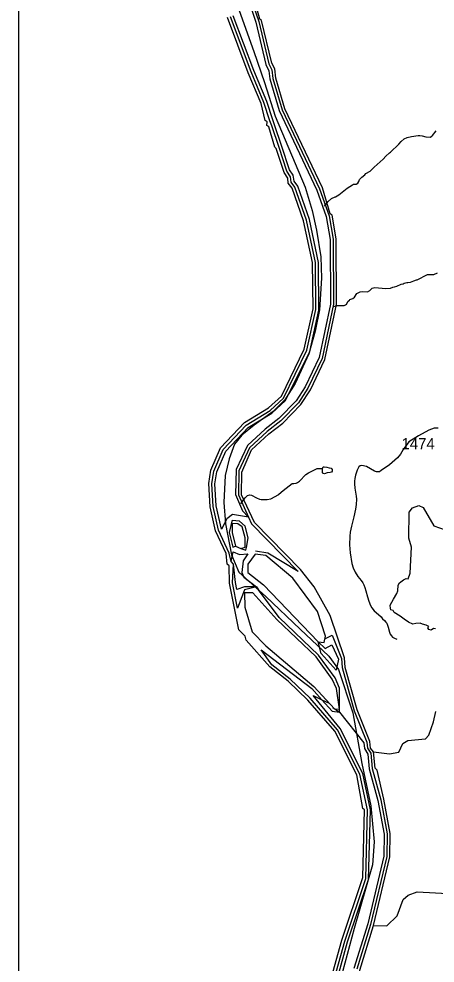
# Model space of a CAD drawing. Extents: x 1551653 to 1702041, y 811336 to 920032.
# Drawn here: x 1571208 to 1576698, y 881998 to 894462 of the extents above; entities that cross this region are included whole.
import ezdxf

# ---------------------------------------------------------------- set-up
doc = ezdxf.new("R2010")
doc.units = 0
for name, color, linetype in [('Old_Level_32', 7, 'Continuous'), ('Old_Level_35', 7, 'Continuous'), ('Old_Level_52', 7, 'Continuous'), ('Old_Level_59', 7, 'Continuous'), ('Old_Level_60', 7, 'Continuous'), ('Old_Level_61', 7, 'Continuous'), ('Old_Level_62', 7, 'Continuous'), ('Old_Level_63', 7, 'Continuous'), ('Old_Level_8', 7, 'Continuous')]:
    doc.layers.add(name, color=color, linetype=linetype)

msp = doc.modelspace()

# ---------------------------------------------------------------- linework, layer by layer
at = {"layer": 'Old_Level_32'}
msp.add_lwpolyline([(1576737.223, 889061.043), (1576686.498, 889057.77), (1576616.137, 889034.863), (1576476.643, 888956.73), (1576351.876, 888878.597)], dxfattribs=at)
at = {"layer": 'Old_Level_35'}
for points in [[(1576351.876, 888878.597), (1576278.652, 888778.374), (1576242.653, 888714.558), (1576202.565, 888667.925), (1576095.388, 888577.11), (1575987.981, 888501.634), (1575962.439, 888485.069), (1575925.622, 888483.433), (1575896.987, 888491.614), (1575845.444, 888521.067), (1575791.447, 888552.157), (1575730.495, 888568.111)], [(1575730.495, 888568.111), (1575708.175, 888561.202), (1575692.755, 888549.34), (1575680.892, 888531.546), (1575667.844, 888504.857), (1575648.271, 888440.8), (1575637.595, 888395.724), (1575635.52, 888360.433), (1575636.706, 888323.067), (1575640.265, 888268.501), (1575655.981, 888162.63), (1575658.947, 888119.927), (1575658.057, 888052.608), (1575649.161, 887990.332), (1575627.512, 887886.834), (1575594.002, 887764.949), (1575577.098, 887688.141), (1575573.539, 887635.354), (1575569.091, 887519.401), (1575576.505, 887412.344), (1575598.153, 887272.667), (1575617.726, 887216.914), (1575643.823, 887157.01), (1575678.817, 887101.257), (1575723.3, 887047.877), (1575745.542, 887016.146), (1575758.59, 886990.642), (1575770.452, 886956.835), (1575785.28, 886910.572), (1575806.928, 886833.764), (1575821.46, 886777.715), (1575843.998, 886720.183), (1575861.198, 886687.562), (1575893.82, 886649.603), (1575952.834, 886598.892), (1575984.566, 886568.346), (1576002.359, 886542.843), (1576029.049, 886520.304), (1576049.808, 886500.732), (1576059.891, 886484.718), (1576079.76, 886434.6), (1576095.181, 886365.798), (1576104.671, 886339.702), (1576123.65, 886319.536), (1576137.885, 886301.742), (1576160.423, 886286.322), (1576192.451, 886274.459)]]:
    msp.add_lwpolyline(points, dxfattribs=at)
at = {"layer": 'Old_Level_52'}
msp.add_lwpolyline([(1574114.677, 894570.386), (1574306.145, 894030.68), (1574446.375, 893620.503), (1574586.605, 893177.944), (1574983.024, 892238.857), (1575077.41, 891931.223), (1575131.345, 891672.164), (1575190.673, 891321.355), (1575201.46, 891040.708), (1575171.795, 890619.737), (1575117.861, 890339.09), (1575031.565, 890042.252), (1574853.581, 889648.266), (1574716.047, 889432.383), (1574559.637, 889281.265), (1574311.537, 889097.765), (1574149.733, 888968.236), (1574052.65, 888849.5), (1573982.536, 888655.206), (1573928.601, 888433.927), (1573909.724, 888077.721), (1573931.298, 887797.073), (1574012.199, 887386.897), (1574109.282, 887160.221), (1574465.251, 886836.397), (1574918.302, 886404.632), (1575295.845, 886048.425), (1575425.289, 885875.72), (1575614.06, 885303.631), (1575732.717, 884634.396), (1575851.373, 884073.101), (1575894.521, 883598.159), (1575872.947, 883295.924), (1575630.24, 882453.982), (1575414.501, 881655.217)], dxfattribs=at)
at = {"layer": 'Old_Level_59'}
for points in [[(1576703.714, 886412.061), (1576678.21, 886415.027), (1576647.368, 886394.861), (1576616.526, 886400.792), (1576601.105, 886423.33), (1576614.747, 886440.531), (1576581.532, 886460.696), (1576532.304, 886470.779), (1576502.649, 886487.387), (1576443.337, 886480.269), (1576403.006, 886471.965), (1576344.881, 886498.063), (1576289.128, 886536.022), (1576236.935, 886577.539), (1576159.83, 886626.175), (1576143.223, 886651.086), (1576114.753, 886662.947), (1576107.637, 886678.368), (1576102.892, 886723.445), (1576147.375, 886801.143), (1576191.484, 886875.38), (1576205.5, 886912.648), (1576212.617, 886985.007), (1576226.258, 887016.443), (1576280.825, 887055.588), (1576317.598, 887073.381), (1576344.453, 887072.537), (1576370.494, 887147.484), (1576384.438, 887488.588), (1576352.45, 887607.518), (1576357.474, 887948.725), (1576400.432, 888007.062), (1576484.503, 888038.128), (1576542.431, 888014.034), (1576680.431, 887768.279), (1576829.503, 887715.991)], [(1575886.469, 884787.129), (1576094.494, 884759.857), (1576220.499, 884783.643), (1576271.454, 884897.447), (1576338.506, 884938.765), (1576572.471, 884960.398), (1576615.429, 885008.688), (1576676.432, 885184.725), (1576708.625, 885319.24)], [(1575886.469, 882495.672), (1576061.481, 882492.186), (1576197.43, 882624.035), (1576275.453, 882839.135), (1576342.505, 882896.754), (1576460.512, 882937.047), (1576943.512, 882914.184)]]:
    msp.add_lwpolyline(points, dxfattribs=at)
at = {"layer": 'Old_Level_60'}
for points in [[(1575886.469, 884787.129), (1575845.459, 884837.265), (1575838.487, 884922.771), (1575669.421, 885339.745), (1575510.506, 885901.075), (1575504.457, 886025.952), (1575312.426, 886587.897), (1575101.427, 886966.423), (1574920.469, 887193.313), (1574313.412, 887812.98), (1574143.424, 888180.844), (1574147.422, 888479.502), (1574276.4, 888772.317), (1574505.443, 888984.34), (1574690.4, 889125.109), (1574927.44, 889369.736), (1575055.495, 889567.406), (1575244.451, 889967.36), (1575396.497, 890689.759), (1575392.498, 891556.514), (1575338.467, 891872.807), (1575314.476, 891889.621), (1575210.412, 892233.186), (1574717.467, 893274.03), (1574597.409, 893676.957), (1574583.465, 893802.039), (1574542.455, 893878.319), (1574409.479, 894439.136), (1574384.462, 894456.053), (1574305.415, 894749.79)], [(1573802.422, 887701.945), (1573732.397, 888021.723), (1573711.482, 888327.456), (1573739.471, 888504.211), (1573868.449, 888800.306), (1574182.486, 889132.08), (1574501.445, 889325.855), (1574670.408, 889483.232), (1574971.424, 890104.232), (1575087.484, 890633.677), (1575079.486, 891244.425), (1574962.402, 891795.092), (1574810.458, 892224.984), (1574761.451, 892291.523), (1574754.479, 892357.345), (1574705.471, 892433.829), (1574601.408, 892751.147), (1574584.491, 892767.859), (1574505.443, 893035.349), (1574480.427, 893052.369), (1574481.452, 893104.862), (1574456.436, 893121.779), (1574401.482, 893346.106), (1574232.416, 893750.058), (1573959.492, 894477.788)], [(1574021.418, 887799.242), (1574019.47, 887681.132), (1574066.427, 887499.558), (1574133.479, 887471.979), (1574191.406, 887487.153), (1574193.456, 887611.927), (1574153.471, 887757.104), (1574096.467, 887797.704), (1574021.418, 887799.242)], [(1574109.488, 886395.66), (1573984.406, 887015.328), (1573979.485, 887242.013), (1573954.468, 887265.491), (1573940.422, 887406.977), (1573802.422, 887701.945)], [(1574465.458, 887376.527), (1574323.459, 887395.905), (1574229.443, 887263.236), (1574228.418, 887154.866), (1574434.495, 886993.08), (1575157.406, 886239.821), (1575232.455, 886231.721), (1575250.5, 886313.435), (1575146.436, 886640.493), (1574819.48, 887080.534), (1574465.458, 887376.527)], [(1574283.474, 886369.209), (1574464.433, 886184.867), (1575098.454, 885650.091), (1575369.43, 885352.458), (1575436.482, 885351.023), (1575398.445, 885620.974), (1575341.441, 885746.876), (1575129.417, 886040.1), (1574611.455, 886533.25), (1574291.471, 886887.683), (1574182.486, 886886.658), (1574188.433, 886696.062), (1574283.474, 886369.209)], [(1573909.459, 878921.409), (1574014.446, 879303.319), (1574244.412, 879623.713), (1574557.424, 879919.398), (1574837.423, 880284.596), (1575095.481, 880804.71), (1575141.412, 881128.693), (1575467.445, 882300.668), (1575745.496, 883128.873), (1575767.436, 884021.362), (1575742.42, 884038.279), (1575665.423, 884483.037), (1575373.429, 885060.156), (1575020.431, 885467.8), (1574757.452, 885719.399), (1574518.464, 885908.047), (1574207.4, 886262.377), (1574191.406, 886311.897), (1574109.488, 886395.66)], [(1575886.469, 882495.672), (1576099.416, 883400.772), (1576104.439, 883709.273), (1576019.445, 884160.695), (1575933.426, 884543.322), (1575908.512, 884569.979), (1575886.469, 884787.129)], [(1574435.623, 875759.609), (1574407.428, 875937.081), (1574174.489, 876516.251), (1574135.427, 876691.058), (1574148.448, 877009.299), (1574226.47, 877250.543), (1574233.442, 877683.818), (1574210.476, 877841.81), (1574220.421, 878517.867), (1574343.452, 879014.298), (1574624.476, 879396.003), (1574938.411, 879757.407), (1575280.438, 880360.978), (1575347.49, 880550.343), (1575410.441, 880716.23), (1575703.46, 881905.225), (1575886.469, 882495.672)]]:
    msp.add_lwpolyline(points, dxfattribs=at)
at = {"layer": 'Old_Level_61'}
for points in [[(1574230.981, 894720.16), (1574332.482, 894417.195), (1574464.638, 893859.864), (1574505.648, 893777.74), (1574517.951, 893668.14), (1574640.778, 893251.167), (1575136.388, 892202.633), (1575260.753, 891852.506), (1575312.528, 891549.542), (1575316.424, 890697.858), (1575168.069, 889992.992), (1574985.47, 889606.366), (1574864.592, 889419.769), (1574637.189, 889185.086), (1574456.948, 889048.009), (1574222.061, 888831.064), (1574074.219, 888511.798), (1574063.453, 888181.869), (1574158.495, 887966.154), (1574237.338, 887884.441), (1574023.878, 887919.197), (1573952.213, 887860.347), (1573923.608, 887808.777), (1573878.701, 887727.781), (1573811.855, 888033.104), (1573791.862, 888323.868), (1573816.878, 888481.655), (1573936.219, 888755.502), (1574233.237, 889069.335), (1574542.968, 889257.47), (1574724.951, 889424.69), (1575043.397, 890069.374), (1575165.608, 890616.555), (1575159.457, 891245.45), (1575040.629, 891811.701), (1574885.917, 892251.64), (1574838.755, 892321.461), (1574823.787, 892397.33), (1574778.368, 892468.38), (1574677.379, 892776.061), (1574581.21, 893060.981), (1574557.219, 893130.494), (1574477.454, 893371.327), (1574306.748, 893779.586), (1574035.259, 894503.625)], [(1574268.198, 894734.924), (1574370.929, 894428.166), (1574503.495, 893869.091), (1574544.608, 893789.941), (1574557.629, 893672.549), (1574679.122, 893262.65), (1575173.4, 892217.909), (1575299.61, 891862.657), (1575352.513, 891553.028), (1575356.512, 890693.86), (1575206.311, 889980.176), (1575020.431, 889586.886), (1574895.965, 889394.752), (1574663.743, 889155.149), (1574481.247, 889016.124), (1574249.231, 888801.639), (1574110.82, 888495.599), (1574103.439, 888181.357), (1574237.338, 887884.441), (1574277.118, 887796.166), (1574890.428, 887166.759), (1574491.09, 887407.182), (1574328.893, 887435.582)], [(1575180.68, 881120.491), (1575505.687, 882288.98), (1575783.43, 883116.16), (1575807.421, 884020.337), (1575704.485, 884491.649), (1575409.108, 885078.201), (1575050.677, 885493.944), (1574785.134, 885748.311), (1574546.146, 885937.164), (1574402.61, 886132.374), (1575070.669, 885621.179), (1575203.646, 885475.182), (1575339.903, 885325.494), (1575435.662, 885311.037), (1575435.97, 885354.508), (1575438.02, 885626.51), (1575377.837, 885763.382), (1575161.815, 886063.579), (1574640.162, 886561.137), (1574370.211, 886925.925), (1574342.324, 886963.655), (1574182.076, 886926.643), (1574169.158, 886891.579), (1574092.161, 886683.451), (1574024.288, 887019.736), (1574040.283, 887263.236), (1574006.654, 887297.582), (1573980.202, 887410.976), (1573840.562, 887714.863), (1573772.074, 888027.362), (1573751.672, 888325.713), (1573778.226, 888492.933), (1573902.282, 888777.853), (1574207.81, 889100.708), (1574522.257, 889291.714), (1574697.68, 889454.012), (1575007.411, 890086.803), (1575126.546, 890625.065), (1575119.472, 891244.937), (1575001.567, 891803.397), (1574848.188, 892238.312), (1574800.103, 892306.492), (1574789.133, 892377.337), (1574741.868, 892451.156), (1574639.445, 892763.655), (1574543.378, 893048.165), (1574519.387, 893117.678), (1574439.416, 893358.717), (1574269.633, 893764.822), (1573997.427, 894490.707)], [(1574004.501, 887773.713), (1573979.485, 887681.747), (1574027.672, 887489.511), (1574066.427, 887499.558)], [(1574133.479, 887471.979), (1574201.556, 887448.5), (1574208.425, 887483.769), (1574233.442, 887611.312), (1574192.021, 887767.766), (1574119.638, 887830.307), (1574022.238, 887839.227), (1574004.501, 887773.713)], [(1574225.855, 887400.108), (1574164.134, 887309.475), (1574148.448, 887155.583), (1574176.95, 887093.555), (1574342.324, 886963.655), (1574370.211, 886925.925), (1574342.324, 886963.655), (1574181.768, 886966.628), (1574083.138, 886930.436), (1574064.274, 887024.145), (1574040.283, 887263.236), (1574006.654, 887297.582), (1574035.976, 887425.535), (1574119.638, 887393.239), (1574225.855, 887400.108)], [(1575244.348, 886279.601), (1575338.672, 886325.02), (1575464.779, 886018.365), (1575470.521, 885899.127), (1575630.974, 885328.877), (1575799.117, 884913.441), (1575805.576, 884833.984), (1575847.919, 884771.135), (1575868.732, 884565.981), (1575980.28, 884152.596), (1576064.352, 883705.89), (1576059.533, 883405.693), (1575847.817, 882506.233), (1575665.218, 881917.118)], [(1575333.546, 886199.528), (1575425.102, 886010.778), (1575394.754, 885864.781), (1575194.213, 886086.955), (1575157.406, 886239.821), (1575246.296, 886152.981), (1575333.546, 886199.528)], [(1575219.845, 881112.288), (1575543.929, 882277.189), (1575821.365, 883103.447), (1575847.407, 884019.414), (1575743.548, 884500.262), (1575444.787, 885096.245), (1575088.611, 885530.956), (1575203.646, 885475.182), (1575300.43, 885428.225)], [(1575349.54, 885374.296), (1575435.662, 885311.037), (1575759.747, 884904.112), (1575765.693, 884830.805), (1575809.267, 884755.141), (1575828.952, 884561.88), (1575941.115, 884144.496), (1576024.366, 883702.404), (1576019.548, 883410.717), (1575809.267, 882516.69), (1575627.078, 881928.908)]]:
    msp.add_lwpolyline(points, dxfattribs=at)
at = {"layer": 'Old_Level_62'}
for points in [[(1575240.145, 891991.327), (1575286.282, 892050.074), (1575332.828, 892089.444), (1575380.4, 892113.23), (1575385.117, 892112.718), (1575429.408, 892140.195), (1575538.496, 892226.829), (1575607.085, 892271.941), (1575623.08, 892279.733), (1575655.17, 892281.27), (1575677.316, 892295.009), (1575691.567, 892316.847), (1575699.872, 892340.735), (1575730.219, 892372.314), (1575770.615, 892403.789), (1575784.866, 892419.578), (1575842.793, 892453.617), (1575892.005, 892505.29), (1576013.089, 892608.636), (1576047.64, 892648.211), (1576098.185, 892695.578), (1576108.233, 892701.422), (1576217.628, 892810.1), (1576249.514, 892841.883), (1576291.037, 892876.947), (1576328.254, 892894.274), (1576387.411, 892909.96), (1576472.508, 892921.238), (1576494.961, 892922.468), (1576526.949, 892918.06), (1576574.726, 892905.449), (1576630.705, 892900.733), (1576654.799, 892912.421), (1576662.899, 892920.315), (1576711.701, 892983.676)], [(1575360.1, 890664.537), (1575395.677, 890676.635), (1575411.773, 890676.43), (1575419.77, 890680.326), (1575499.741, 890679.301), (1575515.837, 890687.093), (1575529.986, 890696.833), (1575552.439, 890734.563), (1575566.588, 890750.352), (1575574.687, 890756.298), (1575612.827, 890769.831), (1575635.075, 890789.516), (1575663.68, 890837.191), (1575707.971, 890858.619), (1575742.01, 890862.105), (1575805.986, 890857.286), (1575838.179, 890874.921), (1575850.38, 890890.71), (1575868.527, 890906.499), (1575902.668, 890916.034), (1576046.922, 890904.243), (1576110.591, 890907.421), (1576138.683, 890919.007), (1576162.777, 890922.698), (1576194.867, 890934.283), (1576251.257, 890961.555), (1576275.248, 890965.246), (1576291.344, 890973.038), (1576323.435, 890980.625), (1576339.429, 890980.42), (1576371.52, 890988.007), (1576417.759, 891003.488), (1576451.9, 891018.97), (1576459.897, 891018.867), (1576596.769, 891089.2), (1576680.738, 891088.072), (1576729.028, 891107.45)], [(1574134.709, 888059.145), (1574160.546, 888100.463), (1574190.996, 888140.039), (1574215.294, 888163.722), (1574225.342, 888169.566), (1574253.434, 888177.255), (1574277.425, 888174.897), (1574340.991, 888138.091), (1574380.772, 888121.584), (1574404.763, 888117.278), (1574484.733, 888116.252), (1574532.818, 888127.633), (1574635.344, 888185.047), (1574637.599, 888190.276), (1574694.194, 888237.541), (1574811.278, 888328.071), (1574835.269, 888327.764), (1574867.36, 888335.351), (1574883.457, 888343.143), (1574907.653, 888360.88), (1574990.699, 888445.771), (1575029.044, 888469.25), (1575143.668, 888525.844), (1575213.693, 888525.741)], [(1575213.693, 888525.741), (1575221.998, 888548.81), (1575233.993, 888550.655), (1575269.98, 888546.144), (1575301.865, 888537.737), (1575325.754, 888529.432), (1575339.595, 888515.284), (1575341.338, 888493.241), (1575331.188, 888479.4), (1575313.041, 888473.658), (1575273.056, 888470.172), (1575240.862, 888458.587), (1575224.868, 888458.792), (1575216.974, 888462.893), (1575213.078, 888472.941), (1575213.693, 888525.741)]]:
    msp.add_lwpolyline(points, dxfattribs=at)
at = {"layer": 'Old_Level_63'}
msp.add_lwpolyline([(1571207.969, 918191.523), (1633724.041, 918191.523), (1633724.041, 874749.337), (1571207.969, 874749.337), (1571207.969, 918191.523)], dxfattribs=at)

# ---------------------------------------------------------------- texts
at = {"layer": 'Old_Level_8'}
msp.add_text('1474', height=147.6375, dxfattribs=at).set_placement((1576253.44, 888779.73))

doc.saveas('drawing.dxf')
